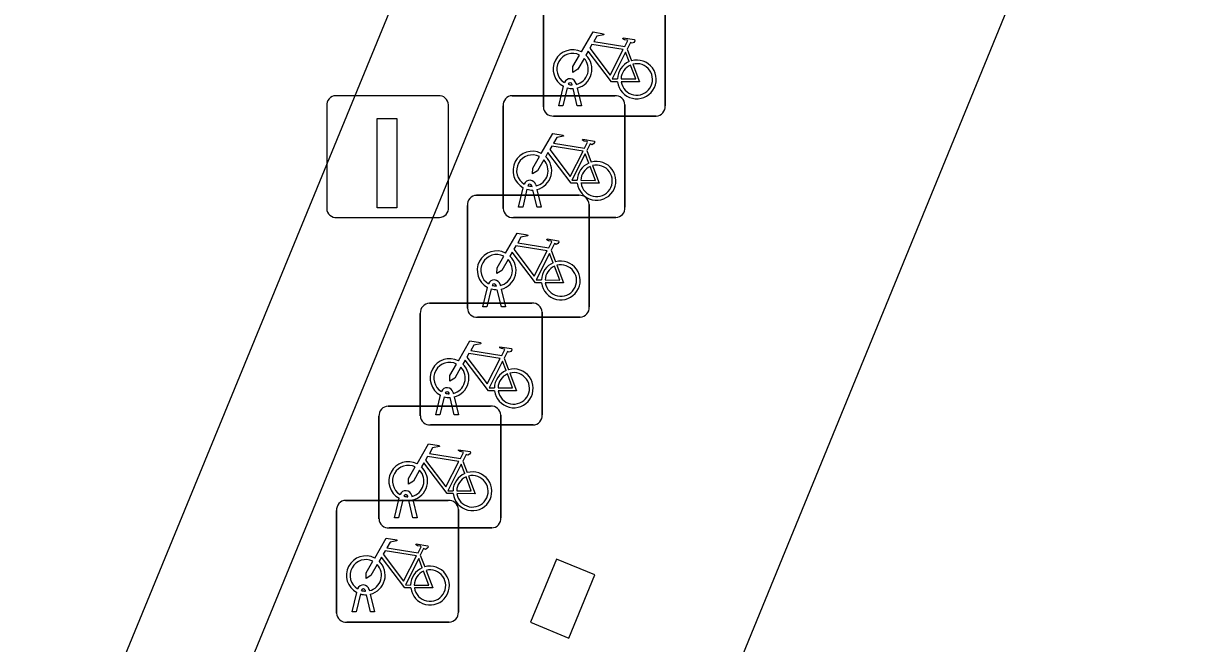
# Model space of a CAD drawing. Extents: x 160026 to 161302, y 384757 to 385701.
# Drawn here: x 160481.54 to 160491.07, y 384945.59 to 384950.67 of the extents above; entities that cross this region are included whole.
import ezdxf

# ---------------------------------------------------------------- set-up
doc = ezdxf.new("R2010")
doc.units = 0
for name, color, linetype in [('IMGEO_Fietsenrek', 7, 'Continuous'), ('IMGEO_Laadpaal', 7, 'Continuous'), ('IMGEO_Pand', 7, 'Continuous'), ('IMGEO_Parkeervlak_halfverhard', 7, 'Continuous'), ('IMGEO_Rijbaan_lokaal_open', 7, 'Continuous')]:
    doc.layers.add(name, color=color, linetype=linetype)

msp = doc.modelspace()

# ---------------------------------------------------------------- linework, layer by layer
at = {"layer": 'IMGEO_Fietsenrek'}
for p, q in [((160485.8085, 384949.9879), (160485.8085, 384950.8288)), ((160485.8085, 384950.8288), (160485.8085, 384949.9879)), ((160486.8075, 384950.8381), (160486.8075, 384949.9972)), ((160486.8075, 384949.9972), (160486.8075, 384950.8381)), ((160486.4952, 384950.4622), (160486.5315, 384950.367)), ((160485.9355, 384949.9973), (160485.9738, 384950.1573)), ((160486.0459, 384950.1689), (160486.0449, 384950.1732)), ((160486.0766, 384950.1804), (160486.0784, 384950.1725)), ((160485.5529, 384950.0805), (160486.3938, 384950.0805)), ((160486.3938, 384950.0805), (160485.5529, 384950.0805)), ((160486.0042, 384950.1451), (160485.9689, 384949.9973)), ((160486.087, 384949.9973), (160486.0531, 384950.139)), ((160486.0854, 384950.1433), (160486.1204, 384949.9973)), ((160485.4785, 384949.1559), (160485.4785, 384949.9968)), ((160485.4785, 384949.9968), (160485.4785, 384949.1559)), ((160485.9689, 384949.9973), (160485.9355, 384949.9973)), ((160486.1204, 384949.9973), (160486.087, 384949.9973)), ((160486.4775, 384950.0061), (160486.4775, 384949.1652)), ((160486.4775, 384949.1652), (160486.4775, 384950.0061)), ((160486.7331, 384949.9135), (160485.8922, 384949.9135)), ((160485.8922, 384949.9135), (160486.7331, 384949.9135)), ((160486.1652, 384949.6302), (160486.2015, 384949.535)), ((160485.6055, 384949.1653), (160485.6438, 384949.3253)), ((160485.6742, 384949.3131), (160485.6389, 384949.1653)), ((160485.7159, 384949.3369), (160485.7149, 384949.3412)), ((160485.757, 384949.1653), (160485.7231, 384949.307)), ((160485.7466, 384949.3484), (160485.7484, 384949.3405)), ((160485.7554, 384949.3113), (160485.7904, 384949.1653)), ((160485.2599, 384949.2635), (160486.1008, 384949.2635)), ((160486.1008, 384949.2635), (160485.2599, 384949.2635)), ((160485.1855, 384948.3389), (160485.1855, 384949.1798)), ((160485.1855, 384949.1798), (160485.1855, 384948.3389)), ((160485.6389, 384949.1653), (160485.6055, 384949.1653)), ((160485.7904, 384949.1653), (160485.757, 384949.1653)), ((160486.1845, 384949.1891), (160486.1845, 384948.3482)), ((160486.1845, 384948.3482), (160486.1845, 384949.1891)), ((160486.4031, 384949.0815), (160485.5622, 384949.0815)), ((160485.5622, 384949.0815), (160486.4031, 384949.0815)), ((160485.8722, 384948.8132), (160485.9085, 384948.718)), ((160485.3125, 384948.3483), (160485.3508, 384948.5083)), ((160485.3812, 384948.4961), (160485.3459, 384948.3483)), ((160485.4229, 384948.5199), (160485.4219, 384948.5242)), ((160485.464, 384948.3483), (160485.4301, 384948.49)), ((160485.4536, 384948.5314), (160485.4554, 384948.5235)), ((160485.4624, 384948.4943), (160485.4974, 384948.3483)), ((160484.8739, 384948.3795), (160485.7148, 384948.3795)), ((160485.7148, 384948.3795), (160484.8739, 384948.3795)), ((160485.3459, 384948.3483), (160485.3125, 384948.3483)), ((160485.4974, 384948.3483), (160485.464, 384948.3483)), ((160484.7995, 384947.4549), (160484.7995, 384948.2958)), ((160484.7995, 384948.2958), (160484.7995, 384947.4549)), ((160486.1101, 384948.2645), (160485.2692, 384948.2645)), ((160485.2692, 384948.2645), (160486.1101, 384948.2645)), ((160485.7985, 384948.3051), (160485.7985, 384947.4642)), ((160485.7985, 384947.4642), (160485.7985, 384948.3051)), ((160485.4862, 384947.9292), (160485.5225, 384947.834)), ((160484.9265, 384947.4643), (160484.9648, 384947.6243)), ((160484.9952, 384947.6121), (160484.9599, 384947.4643)), ((160485.0369, 384947.6359), (160485.0359, 384947.6402)), ((160485.078, 384947.4643), (160485.0441, 384947.606)), ((160485.0676, 384947.6474), (160485.0694, 384947.6395)), ((160485.0764, 384947.6103), (160485.1114, 384947.4643)), ((160484.5349, 384947.5355), (160485.3758, 384947.5355)), ((160485.3758, 384947.5355), (160484.5349, 384947.5355)), ((160484.4605, 384946.6109), (160484.4605, 384947.4518)), ((160484.4605, 384947.4518), (160484.4605, 384946.6109)), ((160484.9599, 384947.4643), (160484.9265, 384947.4643)), ((160485.1114, 384947.4643), (160485.078, 384947.4643)), ((160485.4595, 384947.4611), (160485.4595, 384946.6202)), ((160485.4595, 384946.6202), (160485.4595, 384947.4611)), ((160485.7241, 384947.3805), (160484.8832, 384947.3805)), ((160484.8832, 384947.3805), (160485.7241, 384947.3805)), ((160485.1472, 384947.0852), (160485.1835, 384946.99)), ((160484.1869, 384946.7625), (160485.0278, 384946.7625)), ((160485.0278, 384946.7625), (160484.1869, 384946.7625)), ((160484.5875, 384946.6203), (160484.6258, 384946.7803)), ((160484.6562, 384946.7681), (160484.6209, 384946.6203)), ((160484.6979, 384946.7919), (160484.6969, 384946.7962)), ((160484.739, 384946.6203), (160484.7051, 384946.762)), ((160484.7286, 384946.8034), (160484.7304, 384946.7955)), ((160484.7374, 384946.7663), (160484.7724, 384946.6203)), ((160484.1125, 384945.8379), (160484.1125, 384946.6788)), ((160484.1125, 384946.6788), (160484.1125, 384945.8379)), ((160485.1115, 384946.6881), (160485.1115, 384945.8472)), ((160485.1115, 384945.8472), (160485.1115, 384946.6881)), ((160485.3851, 384946.5365), (160484.5442, 384946.5365)), ((160484.5442, 384946.5365), (160485.3851, 384946.5365)), ((160484.6209, 384946.6203), (160484.5875, 384946.6203)), ((160484.7724, 384946.6203), (160484.739, 384946.6203)), ((160484.7992, 384946.3122), (160484.8355, 384946.217)), ((160484.2395, 384945.8473), (160484.2778, 384946.0073)), ((160484.3082, 384945.9951), (160484.2729, 384945.8473)), ((160484.3499, 384946.0189), (160484.3489, 384946.0232)), ((160484.391, 384945.8473), (160484.3571, 384945.989)), ((160484.3806, 384946.0304), (160484.3824, 384946.0225)), ((160484.3894, 384945.9933), (160484.4244, 384945.8473)), ((160484.2729, 384945.8473), (160484.2395, 384945.8473)), ((160484.4244, 384945.8473), (160484.391, 384945.8473)), ((160485.0371, 384945.7635), (160484.1962, 384945.7635)), ((160484.1962, 384945.7635), (160485.0371, 384945.7635))]:
    msp.add_line(p, q, dxfattribs=at)
for points in [[(160486.1211, 384950.4392), (160486.2158, 384950.6027), (160486.302, 384950.5889), (160486.3037, 384950.5802), (160486.2476, 384950.5693), (160486.2214, 384950.524), (160486.4766, 384950.4832)], [(160486.4766, 384950.4832), (160486.5016, 384950.532), (160486.4965, 384950.536), (160486.4733, 384950.5397), (160486.4606, 384950.5472), (160486.4596, 384950.5503), (160486.4618, 384950.5549), (160486.5566, 384950.5398), (160486.5589, 384950.5295), (160486.5495, 384950.5171), (160486.5371, 384950.5107), (160486.5226, 384950.5169), (160486.4952, 384950.4622)], [(160486.4168, 384950.1945), (160486.3671, 384950.1946), (160486.1764, 384950.4463), (160486.1574, 384950.4135)], [(160486.4637, 384950.458), (160486.2069, 384950.499), (160486.1902, 384950.4702), (160486.3572, 384950.2499), (160486.4637, 384950.458)], [(160486.1418, 384950.3867), (160486.0902, 384950.2975), (160486.0503, 384950.2715), (160486.0515, 384950.319), (160486.106, 384950.4132)], [(160486.5117, 384950.36), (160486.4824, 384950.4368), (160486.373, 384950.2187), (160486.4157, 384950.2186)], [(160486.4457, 384950.2185), (160486.5656, 384950.2183), (160486.5224, 384950.3319)], [(160486.5422, 384950.3388), (160486.5972, 384950.1942), (160486.4471, 384950.1945)], [(160485.7911, 384949.6072), (160485.8858, 384949.7707), (160485.972, 384949.7569), (160485.9737, 384949.7482), (160485.9176, 384949.7373), (160485.8914, 384949.692), (160486.1466, 384949.6512)], [(160486.1466, 384949.6512), (160486.1716, 384949.7), (160486.1665, 384949.704), (160486.1433, 384949.7077), (160486.1306, 384949.7152), (160486.1296, 384949.7183), (160486.1318, 384949.7229), (160486.2266, 384949.7078), (160486.2289, 384949.6975), (160486.2195, 384949.6851), (160486.2071, 384949.6787), (160486.1926, 384949.6849), (160486.1652, 384949.6302)], [(160486.0868, 384949.3625), (160486.0371, 384949.3626), (160485.8464, 384949.6143), (160485.8274, 384949.5815)], [(160486.1337, 384949.626), (160485.8769, 384949.667), (160485.8602, 384949.6382), (160486.0272, 384949.4179), (160486.1337, 384949.626)], [(160486.1817, 384949.528), (160486.1524, 384949.6048), (160486.043, 384949.3867), (160486.0857, 384949.3866)], [(160485.8118, 384949.5547), (160485.7602, 384949.4655), (160485.7203, 384949.4395), (160485.7215, 384949.487), (160485.776, 384949.5812)], [(160486.1157, 384949.3865), (160486.2356, 384949.3863), (160486.1924, 384949.4999)], [(160486.2122, 384949.5068), (160486.2672, 384949.3622), (160486.1171, 384949.3625)], [(160485.4981, 384948.7902), (160485.5928, 384948.9537), (160485.679, 384948.9399), (160485.6807, 384948.9312), (160485.6246, 384948.9203), (160485.5984, 384948.875), (160485.8536, 384948.8342)], [(160485.8407, 384948.809), (160485.5839, 384948.85), (160485.5672, 384948.8212), (160485.7342, 384948.6009), (160485.8407, 384948.809)], [(160485.8536, 384948.8342), (160485.8786, 384948.883), (160485.8735, 384948.887), (160485.8503, 384948.8907), (160485.8376, 384948.8982), (160485.8366, 384948.9013), (160485.8388, 384948.9059), (160485.9336, 384948.8908), (160485.9359, 384948.8805), (160485.9265, 384948.8681), (160485.9141, 384948.8617), (160485.8996, 384948.8679), (160485.8722, 384948.8132)], [(160485.5188, 384948.7377), (160485.4672, 384948.6485), (160485.4273, 384948.6225), (160485.4285, 384948.67), (160485.483, 384948.7642)], [(160485.7938, 384948.5455), (160485.7441, 384948.5456), (160485.5534, 384948.7973), (160485.5344, 384948.7645)], [(160485.8887, 384948.711), (160485.8594, 384948.7878), (160485.75, 384948.5697), (160485.7927, 384948.5696)], [(160485.8227, 384948.5695), (160485.9426, 384948.5693), (160485.8994, 384948.6829)], [(160485.9192, 384948.6898), (160485.9742, 384948.5452), (160485.8241, 384948.5455)], [(160485.1121, 384947.9062), (160485.2068, 384948.0697), (160485.293, 384948.0559), (160485.2947, 384948.0472), (160485.2386, 384948.0363), (160485.2124, 384947.991), (160485.4676, 384947.9502)], [(160485.4547, 384947.925), (160485.1979, 384947.966), (160485.1812, 384947.9372), (160485.3482, 384947.7169), (160485.4547, 384947.925)], [(160485.4676, 384947.9502), (160485.4926, 384947.999), (160485.4875, 384948.003), (160485.4643, 384948.0067), (160485.4516, 384948.0142), (160485.4506, 384948.0173), (160485.4528, 384948.0219), (160485.5476, 384948.0068), (160485.5499, 384947.9965), (160485.5405, 384947.9841), (160485.5281, 384947.9777), (160485.5136, 384947.9839), (160485.4862, 384947.9292)], [(160485.1328, 384947.8537), (160485.0812, 384947.7645), (160485.0413, 384947.7385), (160485.0425, 384947.786), (160485.097, 384947.8802)], [(160485.4078, 384947.6615), (160485.3581, 384947.6616), (160485.1674, 384947.9133), (160485.1484, 384947.8805)], [(160485.5027, 384947.827), (160485.4734, 384947.9038), (160485.364, 384947.6857), (160485.4067, 384947.6856)], [(160485.4367, 384947.6855), (160485.5566, 384947.6853), (160485.5134, 384947.7989)], [(160485.5332, 384947.8058), (160485.5882, 384947.6612), (160485.4381, 384947.6615)], [(160484.7731, 384947.0622), (160484.8678, 384947.2257), (160484.954, 384947.2119), (160484.9557, 384947.2032), (160484.8996, 384947.1923), (160484.8734, 384947.147), (160485.1286, 384947.1062)], [(160485.1157, 384947.081), (160484.8589, 384947.122), (160484.8422, 384947.0932), (160485.0092, 384946.8729), (160485.1157, 384947.081)], [(160485.1286, 384947.1062), (160485.1536, 384947.155), (160485.1485, 384947.159), (160485.1253, 384947.1627), (160485.1126, 384947.1702), (160485.1116, 384947.1733), (160485.1138, 384947.1779), (160485.2086, 384947.1628), (160485.2109, 384947.1525), (160485.2015, 384947.1401), (160485.1891, 384947.1337), (160485.1746, 384947.1399), (160485.1472, 384947.0852)], [(160484.7938, 384947.0097), (160484.7422, 384946.9205), (160484.7023, 384946.8945), (160484.7035, 384946.942), (160484.758, 384947.0362)], [(160485.0688, 384946.8175), (160485.0191, 384946.8176), (160484.8284, 384947.0693), (160484.8094, 384947.0365)], [(160485.1637, 384946.983), (160485.1344, 384947.0598), (160485.025, 384946.8417), (160485.0677, 384946.8416)], [(160485.0977, 384946.8415), (160485.2176, 384946.8413), (160485.1744, 384946.9549)], [(160485.1942, 384946.9618), (160485.2492, 384946.8172), (160485.0991, 384946.8175)], [(160484.4251, 384946.2892), (160484.5198, 384946.4527), (160484.606, 384946.4389), (160484.6077, 384946.4302), (160484.5516, 384946.4193), (160484.5254, 384946.374), (160484.7806, 384946.3332)], [(160484.7677, 384946.308), (160484.5109, 384946.349), (160484.4942, 384946.3202), (160484.6612, 384946.0999), (160484.7677, 384946.308)], [(160484.7806, 384946.3332), (160484.8056, 384946.382), (160484.8005, 384946.386), (160484.7773, 384946.3897), (160484.7646, 384946.3972), (160484.7636, 384946.4003), (160484.7658, 384946.4049), (160484.8606, 384946.3898), (160484.8629, 384946.3795), (160484.8535, 384946.3671), (160484.8411, 384946.3607), (160484.8266, 384946.3669), (160484.7992, 384946.3122)], [(160484.4458, 384946.2367), (160484.3942, 384946.1475), (160484.3543, 384946.1215), (160484.3555, 384946.169), (160484.41, 384946.2632)], [(160484.7208, 384946.0445), (160484.6711, 384946.0446), (160484.4804, 384946.2963), (160484.4614, 384946.2635)], [(160484.8157, 384946.21), (160484.7864, 384946.2868), (160484.677, 384946.0687), (160484.7197, 384946.0686)], [(160484.7497, 384946.0685), (160484.8696, 384946.0683), (160484.8264, 384946.1819)], [(160484.8462, 384946.1888), (160484.9012, 384946.0442), (160484.7511, 384946.0445)]]:
    msp.add_lwpolyline(points, dxfattribs=at)
for centre, radius, start, end in [((160486.0481, 384950.2979), 0.159, 62.67661, 242.13685), ((160486.0481, 384950.2979), 0.129, 63.31916, 238.90302), ((160486.0481, 384950.2979), 0.129, 283.60429, 43.43025), ((160486.0481, 384950.2979), 0.159, 283.5766, 46.60424), ((160486.5747, 384950.2139), 0.159, 113.3408, 178.32165), ((160486.5747, 384950.2139), 0.159, 187.0065, 105.77075), ((160486.5747, 384950.2139), 0.129, 113.92302, 177.95563), ((160486.5747, 384950.2139), 0.129, 188.67146, 104.58832), ((160486.0279, 384950.1693), 0.0499, 12.8025, 158.69338), ((160486.0279, 384950.1693), 0.0174, 12.8025, 163.45023), ((160486.0481, 384950.2979), 0.129, 253.41502, 269.02044), ((160485.5562, 384950.0026), 0.0779, 92.4484, 184.28452), ((160485.5562, 384950.0026), 0.0779, 92.4484, 184.28452), ((160486.0481, 384950.2979), 0.159, 253.99666, 271.78671), ((160486.3996, 384950.0028), 0.0779, 2.4484, 94.28452), ((160486.3996, 384950.0028), 0.0779, 2.4484, 94.28452), ((160485.8864, 384949.9912), 0.0779, 182.4484, 274.28452), ((160485.8864, 384949.9912), 0.0779, 182.4484, 274.28452), ((160486.7298, 384949.9914), 0.0779, 272.4484, 4.28452), ((160486.7298, 384949.9914), 0.0779, 272.4484, 4.28452), ((160485.7181, 384949.4659), 0.159, 62.67661, 242.13685), ((160485.7181, 384949.4659), 0.129, 63.31916, 238.90302), ((160485.7181, 384949.4659), 0.129, 283.60429, 43.43025), ((160485.7181, 384949.4659), 0.159, 283.5766, 46.60424), ((160486.2447, 384949.3819), 0.159, 113.3408, 178.32165), ((160486.2447, 384949.3819), 0.159, 187.0065, 105.77075), ((160486.2447, 384949.3819), 0.129, 113.92302, 177.95563), ((160486.2447, 384949.3819), 0.129, 188.67146, 104.58832), ((160485.6979, 384949.3373), 0.0499, 12.8025, 158.69338), ((160485.7181, 384949.4659), 0.159, 253.99666, 271.78671), ((160485.6979, 384949.3373), 0.0174, 12.8025, 163.45023), ((160485.7181, 384949.4659), 0.129, 253.41502, 269.02044), ((160485.2632, 384949.1856), 0.0779, 92.4484, 184.28452), ((160485.2632, 384949.1856), 0.0779, 92.4484, 184.28452), ((160486.1066, 384949.1858), 0.0779, 2.4484, 94.28452), ((160486.1066, 384949.1858), 0.0779, 2.4484, 94.28452), ((160485.5564, 384949.1592), 0.0779, 182.4484, 274.28452), ((160485.5564, 384949.1592), 0.0779, 182.4484, 274.28452), ((160486.3998, 384949.1594), 0.0779, 272.4484, 4.28452), ((160486.3998, 384949.1594), 0.0779, 272.4484, 4.28452), ((160485.4251, 384948.6489), 0.159, 62.67661, 242.13685), ((160485.4251, 384948.6489), 0.129, 63.31916, 238.90302), ((160485.4251, 384948.6489), 0.129, 283.60429, 43.43025), ((160485.4251, 384948.6489), 0.159, 283.5766, 46.60424), ((160485.9517, 384948.5649), 0.159, 113.3408, 178.32165), ((160485.9517, 384948.5649), 0.159, 187.0065, 105.77075), ((160485.9517, 384948.5649), 0.129, 113.92302, 177.95563), ((160485.9517, 384948.5649), 0.129, 188.67146, 104.58832), ((160485.4049, 384948.5203), 0.0499, 12.8025, 158.69338), ((160485.4049, 384948.5203), 0.0174, 12.8025, 163.45023), ((160485.4251, 384948.6489), 0.159, 253.99666, 271.78671), ((160485.4251, 384948.6489), 0.129, 253.41502, 269.02044), ((160484.8772, 384948.3016), 0.0779, 92.4484, 184.28452), ((160484.8772, 384948.3016), 0.0779, 92.4484, 184.28452), ((160485.7206, 384948.3018), 0.0779, 2.4484, 94.28452), ((160485.7206, 384948.3018), 0.0779, 2.4484, 94.28452), ((160486.1068, 384948.3424), 0.0779, 272.4484, 4.28452), ((160486.1068, 384948.3424), 0.0779, 272.4484, 4.28452), ((160485.2634, 384948.3422), 0.0779, 182.4484, 274.28452), ((160485.2634, 384948.3422), 0.0779, 182.4484, 274.28452), ((160485.0391, 384947.7649), 0.159, 62.67661, 242.13685), ((160485.0391, 384947.7649), 0.129, 63.31916, 238.90302), ((160485.0391, 384947.7649), 0.159, 283.5766, 46.60424), ((160485.0391, 384947.7649), 0.129, 283.60429, 43.43025), ((160485.5657, 384947.6809), 0.159, 113.3408, 178.32165), ((160485.5657, 384947.6809), 0.159, 187.0065, 105.77075), ((160485.5657, 384947.6809), 0.129, 113.92302, 177.95563), ((160485.5657, 384947.6809), 0.129, 188.67146, 104.58832), ((160485.0189, 384947.6363), 0.0499, 12.8025, 158.69338), ((160485.0391, 384947.7649), 0.159, 253.99666, 271.78671), ((160485.0189, 384947.6363), 0.0174, 12.8025, 163.45023), ((160485.0391, 384947.7649), 0.129, 253.41502, 269.02044), ((160484.5382, 384947.4576), 0.0779, 92.4484, 184.28452), ((160484.5382, 384947.4576), 0.0779, 92.4484, 184.28452), ((160485.3816, 384947.4578), 0.0779, 2.4484, 94.28452), ((160485.3816, 384947.4578), 0.0779, 2.4484, 94.28452), ((160484.8774, 384947.4582), 0.0779, 182.4484, 274.28452), ((160484.8774, 384947.4582), 0.0779, 182.4484, 274.28452), ((160485.7208, 384947.4584), 0.0779, 272.4484, 4.28452), ((160485.7208, 384947.4584), 0.0779, 272.4484, 4.28452), ((160484.7001, 384946.9209), 0.159, 62.67661, 242.13685), ((160484.7001, 384946.9209), 0.129, 63.31916, 238.90302), ((160484.7001, 384946.9209), 0.159, 283.5766, 46.60424), ((160484.7001, 384946.9209), 0.129, 283.60429, 43.43025), ((160485.2267, 384946.8369), 0.159, 113.3408, 178.32165), ((160485.2267, 384946.8369), 0.159, 187.0065, 105.77075), ((160485.2267, 384946.8369), 0.129, 113.92302, 177.95563), ((160485.2267, 384946.8369), 0.129, 188.67146, 104.58832), ((160484.6799, 384946.7923), 0.0499, 12.8025, 158.69338), ((160484.1902, 384946.6846), 0.0779, 92.4484, 184.28452), ((160484.1902, 384946.6846), 0.0779, 92.4484, 184.28452), ((160484.7001, 384946.9209), 0.159, 253.99666, 271.78671), ((160484.6799, 384946.7923), 0.0174, 12.8025, 163.45023), ((160484.7001, 384946.9209), 0.129, 253.41502, 269.02044), ((160485.0336, 384946.6848), 0.0779, 2.4484, 94.28452), ((160485.0336, 384946.6848), 0.0779, 2.4484, 94.28452), ((160484.5384, 384946.6142), 0.0779, 182.4484, 274.28452), ((160484.5384, 384946.6142), 0.0779, 182.4484, 274.28452), ((160485.3818, 384946.6144), 0.0779, 272.4484, 4.28452), ((160485.3818, 384946.6144), 0.0779, 272.4484, 4.28452), ((160484.3521, 384946.1479), 0.159, 62.67661, 242.13685), ((160484.3521, 384946.1479), 0.129, 63.31916, 238.90302), ((160484.3521, 384946.1479), 0.159, 283.5766, 46.60424), ((160484.3521, 384946.1479), 0.129, 283.60429, 43.43025), ((160484.8787, 384946.0639), 0.159, 113.3408, 178.32165), ((160484.8787, 384946.0639), 0.159, 187.0065, 105.77075), ((160484.8787, 384946.0639), 0.129, 113.92302, 177.95563), ((160484.8787, 384946.0639), 0.129, 188.67146, 104.58832), ((160484.3319, 384946.0193), 0.0499, 12.8025, 158.69338), ((160484.3521, 384946.1479), 0.159, 253.99666, 271.78671), ((160484.3319, 384946.0193), 0.0174, 12.8025, 163.45023), ((160484.3521, 384946.1479), 0.129, 253.41502, 269.02044), ((160484.1904, 384945.8412), 0.0779, 182.4484, 274.28452), ((160484.1904, 384945.8412), 0.0779, 182.4484, 274.28452), ((160485.0338, 384945.8414), 0.0779, 272.4484, 4.28452), ((160485.0338, 384945.8414), 0.0779, 272.4484, 4.28452)]:
    msp.add_arc(centre, radius, start, end, dxfattribs=at)
at = {"layer": 'IMGEO_Laadpaal'}
for p, q in [((160484.9468, 384950.0805), (160484.1059, 384950.0805)), ((160484.9468, 384950.0805), (160484.1059, 384950.0805)), ((160484.0315, 384949.9968), (160484.0315, 384949.1559)), ((160484.0315, 384949.9968), (160484.0315, 384949.1559)), ((160485.0305, 384949.1652), (160485.0305, 384950.0061)), ((160485.0305, 384949.1652), (160485.0305, 384950.0061)), ((160484.1152, 384949.0815), (160484.9561, 384949.0815)), ((160484.1152, 384949.0815), (160484.9561, 384949.0815))]:
    msp.add_line(p, q, dxfattribs=at)
msp.add_lwpolyline([(160484.4463, 384949.8938), (160484.6063, 384949.8938), (160484.6063, 384949.1611), (160484.4463, 384949.1611), (160484.4463, 384949.8938)], dxfattribs=at)
for centre, start, end in [((160484.1092, 384950.0026), 92.4484, 184.28452), ((160484.1092, 384950.0026), 92.4484, 184.28452), ((160484.9526, 384950.0028), 2.4484, 94.28452), ((160484.9526, 384950.0028), 2.4484, 94.28452), ((160484.1094, 384949.1592), 182.4484, 274.28452), ((160484.1094, 384949.1592), 182.4484, 274.28452), ((160484.9528, 384949.1594), 272.4484, 4.28452), ((160484.9528, 384949.1594), 272.4484, 4.28452)]:
    msp.add_arc(centre, 0.0779, start, end, dxfattribs=at)
at = {"layer": 'IMGEO_Pand'}
for points in [[(160497.665, 384980.204), (160497.958, 384980.073), (160498.134, 384980.465), (160499.54, 384980.191), (160492.68, 384963.335), (160494.455, 384962.613), (160481.188, 384930.237), (160447.942, 384943.367), (160443.919, 384944.926), (160443.958, 384945.061), (160443.531, 384945.237), (160443.479, 384945.268)], [(160485.702, 384945.764), (160486.017, 384945.633), (160486.23, 384946.151), (160485.916, 384946.281), (160485.702, 384945.764)]]:
    msp.add_lwpolyline(points, dxfattribs=at)
at = {"layer": 'IMGEO_Parkeervlak_halfverhard'}
msp.add_lwpolyline([(160479.633, 384938.818), (160496.891, 384980.8)], dxfattribs=at)
at = {"layer": 'IMGEO_Rijbaan_lokaal_open'}
msp.add_lwpolyline([(160490.354, 384962.366), (160481.3, 384940.31), (160483.155, 384939.562), (160481.753, 384936.084), (160474.775, 384938.898)], dxfattribs=at)

doc.saveas('drawing.dxf')
